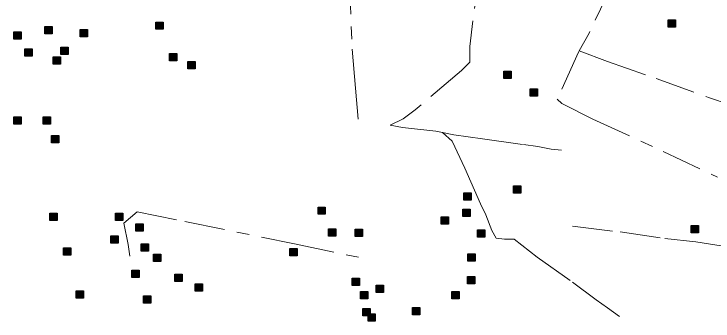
# Model space of a CAD drawing. Extents: x 445.4 to 500, y 8728.7 to 8784.
# Drawn here: x 462.96 to 468.51, y 8737.5 to 8739.94 of the extents above; entities that cross this region are included whole.
import ezdxf

# ---------------------------------------------------------------- set-up
doc = ezdxf.new("R2010")
doc.units = 0
doc.header["$LTSCALE"] = 0.064
doc.linetypes.add('DOT_DASHED', pattern=[7.7, 5, -1.2, 0.3, -1.2])
doc.layers.add('2', color=7, linetype='Continuous', lineweight=25)
doc.layers.add('22', color=7, linetype='DOT_DASHED', lineweight=13)

msp = doc.modelspace()

# ---------------------------------------------------------------- hatches: boundary and pattern name
at = {"layer": '2'}
for points in [[(464.09, 8739.8726), (464.148, 8739.8726), (464.148, 8739.8146), (464.09, 8739.8146)], [(468.1549, 8739.8897), (468.2129, 8739.8897), (468.2129, 8739.8317), (468.1549, 8739.8317)], [(462.9633, 8739.7956), (463.0213, 8739.7956), (463.0213, 8739.7376), (462.9633, 8739.7376)], [(463.2077, 8739.8364), (463.2657, 8739.8364), (463.2657, 8739.7784), (463.2077, 8739.7784)], [(463.4882, 8739.8137), (463.5462, 8739.8137), (463.5462, 8739.7557), (463.4882, 8739.7557)], [(463.3344, 8739.6734), (463.3924, 8739.6734), (463.3924, 8739.6154), (463.3344, 8739.6154)], [(463.0493, 8739.6598), (463.1073, 8739.6598), (463.1073, 8739.6018), (463.0493, 8739.6018)], [(464.1986, 8739.6236), (464.2566, 8739.6236), (464.2566, 8739.5656), (464.1986, 8739.5656)], [(463.2755, 8739.5964), (463.3335, 8739.5964), (463.3335, 8739.5384), (463.2755, 8739.5384)], [(464.3434, 8739.5602), (464.4014, 8739.5602), (464.4014, 8739.5022), (464.3434, 8739.5022)], [(466.8517, 8739.4823), (466.9097, 8739.4823), (466.9097, 8739.4243), (466.8517, 8739.4243)], [(467.0598, 8739.3419), (467.1178, 8739.3419), (467.1178, 8739.2839), (467.0598, 8739.2839)], [(462.9633, 8739.121), (463.0213, 8739.121), (463.0213, 8739.063), (462.9633, 8739.063)], [(463.1941, 8739.121), (463.2521, 8739.121), (463.2521, 8739.063), (463.1941, 8739.063)], [(463.262, 8738.9716), (463.32, 8738.9716), (463.32, 8738.9136), (463.262, 8738.9136)], [(466.9286, 8738.5722), (466.9866, 8738.5722), (466.9866, 8738.5142), (466.9286, 8738.5142)], [(466.5349, 8738.5179), (466.5929, 8738.5179), (466.5929, 8738.4599), (466.5349, 8738.4599)], [(465.3765, 8738.4047), (465.4345, 8738.4047), (465.4345, 8738.3467), (465.3765, 8738.3467)], [(463.2484, 8738.3559), (463.3064, 8738.3559), (463.3064, 8738.2979), (463.2484, 8738.2979)], [(463.7688, 8738.3559), (463.8268, 8738.3559), (463.8268, 8738.2979), (463.7688, 8738.2979)], [(466.5259, 8738.3866), (466.5839, 8738.3866), (466.5839, 8738.3286), (466.5259, 8738.3286)], [(466.3539, 8738.3278), (466.4119, 8738.3278), (466.4119, 8738.2698), (466.3539, 8738.2698)], [(463.9317, 8738.2699), (463.9897, 8738.2699), (463.9897, 8738.2119), (463.9317, 8738.2119)], [(465.4596, 8738.2312), (465.5176, 8738.2312), (465.5176, 8738.1732), (465.4596, 8738.1732)], [(468.3398, 8738.2579), (468.3978, 8738.2579), (468.3978, 8738.1999), (468.3398, 8738.1999)], [(463.7326, 8738.1748), (463.7906, 8738.1748), (463.7906, 8738.1168), (463.7326, 8738.1168)], [(465.6707, 8738.2282), (465.7287, 8738.2282), (465.7287, 8738.1702), (465.6707, 8738.1702)], [(466.6435, 8738.2236), (466.7015, 8738.2236), (466.7015, 8738.1656), (466.6435, 8738.1656)], [(463.357, 8738.0797), (463.415, 8738.0797), (463.415, 8738.0217), (463.357, 8738.0217)], [(463.9724, 8738.1114), (464.0304, 8738.1114), (464.0304, 8738.0534), (463.9724, 8738.0534)], [(465.1518, 8738.0749), (465.2098, 8738.0749), (465.2098, 8738.0169), (465.1518, 8738.0169)], [(464.0719, 8738.0299), (464.1299, 8738.0299), (464.1299, 8737.9719), (464.0719, 8737.9719)], [(466.565, 8738.0342), (466.623, 8738.0342), (466.623, 8737.9762), (466.565, 8737.9762)], [(463.9, 8737.9032), (463.958, 8737.9032), (463.958, 8737.8452), (463.9, 8737.8452)], [(464.2394, 8737.8715), (464.2974, 8737.8715), (464.2974, 8737.8135), (464.2394, 8737.8135)], [(466.5621, 8737.8524), (466.6201, 8737.8524), (466.6201, 8737.7944), (466.5621, 8737.7944)], [(464.4023, 8737.7945), (464.4603, 8737.7945), (464.4603, 8737.7365), (464.4023, 8737.7365)], [(465.648, 8737.8388), (465.706, 8737.8388), (465.706, 8737.7808), (465.648, 8737.7808)], [(463.4565, 8737.7402), (463.5145, 8737.7402), (463.5145, 8737.6822), (463.4565, 8737.6822)], [(465.7145, 8737.7347), (465.7725, 8737.7347), (465.7725, 8737.6767), (465.7145, 8737.6767)], [(465.8381, 8737.7845), (465.8961, 8737.7845), (465.8961, 8737.7265), (465.8381, 8737.7265)], [(466.4385, 8737.7347), (466.4965, 8737.7347), (466.4965, 8737.6767), (466.4385, 8737.6767)], [(463.9905, 8737.6994), (464.0485, 8737.6994), (464.0485, 8737.6414), (463.9905, 8737.6414)], [(465.7326, 8737.5988), (465.7906, 8737.5988), (465.7906, 8737.5408), (465.7326, 8737.5408)], [(466.1263, 8737.6079), (466.1843, 8737.6079), (466.1843, 8737.5499), (466.1263, 8737.5499)], [(465.7734, 8737.5581), (465.8314, 8737.5581), (465.8314, 8737.5001), (465.7734, 8737.5001)]]:
    msp.add_hatch(color=256, dxfattribs=at).paths.add_polyline_path(points)

# ---------------------------------------------------------------- linework, layer by layer
for points in [[(464.09, 8739.8726), (464.148, 8739.8726), (464.148, 8739.8146), (464.09, 8739.8146)], [(468.1549, 8739.8897), (468.2129, 8739.8897), (468.2129, 8739.8317), (468.1549, 8739.8317)], [(462.9633, 8739.7956), (463.0213, 8739.7956), (463.0213, 8739.7376), (462.9633, 8739.7376)], [(463.2077, 8739.8364), (463.2657, 8739.8364), (463.2657, 8739.7784), (463.2077, 8739.7784)], [(463.4882, 8739.8137), (463.5462, 8739.8137), (463.5462, 8739.7557), (463.4882, 8739.7557)], [(463.3344, 8739.6734), (463.3924, 8739.6734), (463.3924, 8739.6154), (463.3344, 8739.6154)], [(463.0493, 8739.6598), (463.1073, 8739.6598), (463.1073, 8739.6018), (463.0493, 8739.6018)], [(464.1986, 8739.6236), (464.2566, 8739.6236), (464.2566, 8739.5656), (464.1986, 8739.5656)], [(463.2755, 8739.5964), (463.3335, 8739.5964), (463.3335, 8739.5384), (463.2755, 8739.5384)], [(464.3434, 8739.5602), (464.4014, 8739.5602), (464.4014, 8739.5022), (464.3434, 8739.5022)], [(466.8517, 8739.4823), (466.9097, 8739.4823), (466.9097, 8739.4243), (466.8517, 8739.4243)], [(467.0598, 8739.3419), (467.1178, 8739.3419), (467.1178, 8739.2839), (467.0598, 8739.2839)], [(462.9633, 8739.121), (463.0213, 8739.121), (463.0213, 8739.063), (462.9633, 8739.063)], [(463.1941, 8739.121), (463.2521, 8739.121), (463.2521, 8739.063), (463.1941, 8739.063)], [(463.262, 8738.9716), (463.32, 8738.9716), (463.32, 8738.9136), (463.262, 8738.9136)], [(466.9286, 8738.5722), (466.9866, 8738.5722), (466.9866, 8738.5142), (466.9286, 8738.5142)], [(466.5349, 8738.5179), (466.5929, 8738.5179), (466.5929, 8738.4599), (466.5349, 8738.4599)], [(465.3765, 8738.4047), (465.4345, 8738.4047), (465.4345, 8738.3467), (465.3765, 8738.3467)], [(463.2484, 8738.3559), (463.3064, 8738.3559), (463.3064, 8738.2979), (463.2484, 8738.2979)], [(463.7688, 8738.3559), (463.8268, 8738.3559), (463.8268, 8738.2979), (463.7688, 8738.2979)], [(466.5259, 8738.3866), (466.5839, 8738.3866), (466.5839, 8738.3286), (466.5259, 8738.3286)], [(466.3539, 8738.3278), (466.4119, 8738.3278), (466.4119, 8738.2698), (466.3539, 8738.2698)], [(463.9317, 8738.2699), (463.9897, 8738.2699), (463.9897, 8738.2119), (463.9317, 8738.2119)], [(465.4596, 8738.2312), (465.5176, 8738.2312), (465.5176, 8738.1732), (465.4596, 8738.1732)], [(468.3398, 8738.2579), (468.3978, 8738.2579), (468.3978, 8738.1999), (468.3398, 8738.1999)], [(463.7326, 8738.1748), (463.7906, 8738.1748), (463.7906, 8738.1168), (463.7326, 8738.1168)], [(465.6707, 8738.2282), (465.7287, 8738.2282), (465.7287, 8738.1702), (465.6707, 8738.1702)], [(466.6435, 8738.2236), (466.7015, 8738.2236), (466.7015, 8738.1656), (466.6435, 8738.1656)], [(463.357, 8738.0797), (463.415, 8738.0797), (463.415, 8738.0217), (463.357, 8738.0217)], [(463.9724, 8738.1114), (464.0304, 8738.1114), (464.0304, 8738.0534), (463.9724, 8738.0534)], [(465.1518, 8738.0749), (465.2098, 8738.0749), (465.2098, 8738.0169), (465.1518, 8738.0169)], [(464.0719, 8738.0299), (464.1299, 8738.0299), (464.1299, 8737.9719), (464.0719, 8737.9719)], [(466.565, 8738.0342), (466.623, 8738.0342), (466.623, 8737.9762), (466.565, 8737.9762)], [(463.9, 8737.9032), (463.958, 8737.9032), (463.958, 8737.8452), (463.9, 8737.8452)], [(464.2394, 8737.8715), (464.2974, 8737.8715), (464.2974, 8737.8135), (464.2394, 8737.8135)], [(466.5621, 8737.8524), (466.6201, 8737.8524), (466.6201, 8737.7944), (466.5621, 8737.7944)], [(464.4023, 8737.7945), (464.4603, 8737.7945), (464.4603, 8737.7365), (464.4023, 8737.7365)], [(465.648, 8737.8388), (465.706, 8737.8388), (465.706, 8737.7808), (465.648, 8737.7808)], [(463.4565, 8737.7402), (463.5145, 8737.7402), (463.5145, 8737.6822), (463.4565, 8737.6822)], [(465.7145, 8737.7347), (465.7725, 8737.7347), (465.7725, 8737.6767), (465.7145, 8737.6767)], [(465.8381, 8737.7845), (465.8961, 8737.7845), (465.8961, 8737.7265), (465.8381, 8737.7265)], [(466.4385, 8737.7347), (466.4965, 8737.7347), (466.4965, 8737.6767), (466.4385, 8737.6767)], [(463.9905, 8737.6994), (464.0485, 8737.6994), (464.0485, 8737.6414), (463.9905, 8737.6414)], [(465.7326, 8737.5988), (465.7906, 8737.5988), (465.7906, 8737.5408), (465.7326, 8737.5408)], [(466.1263, 8737.6079), (466.1843, 8737.6079), (466.1843, 8737.5499), (466.1263, 8737.5499)], [(465.7734, 8737.5581), (465.8314, 8737.5581), (465.8314, 8737.5001), (465.7734, 8737.5001)]]:
    msp.add_lwpolyline(points, close=True, dxfattribs=at)
at = {"layer": '22'}
for points in [[(468.1273, 8740.9894), (467.9974, 8740.7221), (467.8451, 8740.4297), (467.7778, 8740.3069), (467.7163, 8740.1753), (467.5287, 8739.7848), (467.4501, 8739.6436)], [(466.6814, 8740.4966), (466.5817, 8739.6786), (466.5817, 8739.5551), (466.5155, 8739.4889), (466.1489, 8739.1757), (466.0522, 8739.1035), (465.9486, 8739.0538), (466.0469, 8739.0368), (466.3119, 8739.0059), (466.3657, 8738.9956)], [(465.6235, 8740.2554), (465.648, 8739.6566), (465.6739, 8739.3471), (465.696, 8739.1027)], [(467.4501, 8739.6436), (467.4437, 8739.6321), (467.275, 8739.2592), (467.3108, 8739.2247), (467.5575, 8739.1015), (468.1172, 8738.8457), (468.5475, 8738.6415)], [(467.4501, 8739.6436), (467.6733, 8739.5596), (468.0598, 8739.4248), (468.4832, 8739.2716), (468.7716, 8739.1705), (468.9955, 8739.0878)], [(466.3657, 8738.9956), (466.4558, 8738.9783), (466.6828, 8738.9465), (467.0075, 8738.8999), (467.1221, 8738.885), (467.2282, 8738.8638), (467.3093, 8738.8545)], [(466.3658, 8738.9955), (466.4419, 8738.9275), (466.5431, 8738.7139), (466.6659, 8738.4303), (466.7098, 8738.3426), (466.7576, 8738.2187), (466.7911, 8738.1582), (466.8557, 8738.15), (466.9327, 8738.15), (467.1162, 8738.0076), (467.3969, 8737.8085), (467.5849, 8737.6683), (467.6732, 8737.605), (467.7706, 8737.5349)], [(463.8842, 8738.0142), (463.8706, 8738.1084), (463.8359, 8738.2775), (463.9398, 8738.3658), (464.3207, 8738.289), (465.1902, 8738.1122), (465.797, 8737.9851)], [(467.396, 8738.2539), (467.7757, 8738.2065), (468.1291, 8738.1546), (468.376, 8738.1287), (468.628, 8738.0898), (468.9058, 8738.0481)]]:
    msp.add_lwpolyline(points, dxfattribs=at)

doc.saveas('drawing.dxf')
